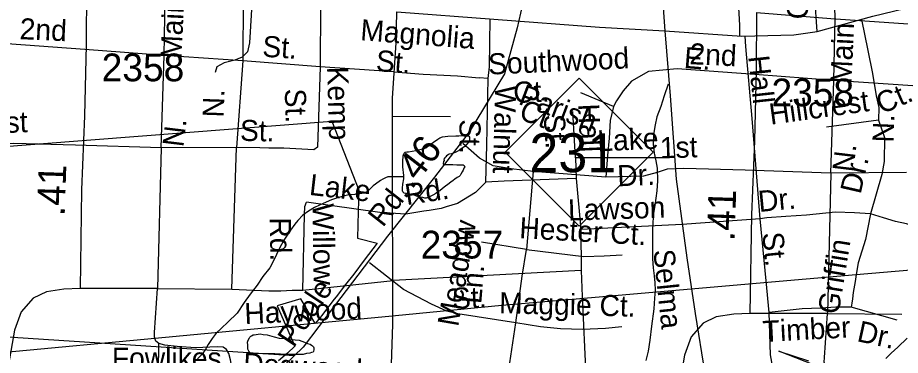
# Model space of a CAD drawing. Extents: x 2169602 to 2449496, y 721995 to 810662.
# Drawn here: x 2426456 to 2430430, y 802920 to 804442 of the extents above; entities that cross this region are included whole.
import ezdxf

# ---------------------------------------------------------------- set-up
doc = ezdxf.new("R2010")
doc.units = 0
doc.layers.add('Default', color=7, linetype='Continuous')

msp = doc.modelspace()

# ---------------------------------------------------------------- linework, layer by layer
at = {"layer": 'Default'}
for p, q in [((2430136.6, 804441.4), (2430127.5, 804799.5)), ((2430029.1, 804734.8), (2430055.2, 804378.7)), ((2427115.7, 804270.8), (2427120.8, 804554.3)), ((2427472.2, 804524.9), (2427470.5, 804247.4)), ((2427820, 804495.9), (2427817.6, 804220.1)), ((2430131.5, 804157.9), (2430136.6, 804441.4)), ((2426759.4, 804298.7), (2426409.7, 804324)), ((2427115.7, 804270.8), (2426759.4, 804298.7)), ((2427102.3, 803854.4), (2427115.7, 804270.8)), ((2427470.5, 804247.4), (2427115.7, 804270.8)), ((2427470.5, 804247.4), (2427441.8, 803856.9)), ((2427817.6, 804220.1), (2427470.5, 804247.4)), ((2428149.6, 804197.2), (2427817.6, 804220.1)), ((2429775.2, 804185.8), (2429425.5, 804211.2)), ((2428574.3, 804167.2), (2428534.2, 804171)), ((2430131.5, 804157.9), (2429775.2, 804185.8)), ((2430118.1, 803741.6), (2430131.5, 804157.9)), ((2430486.3, 804134.6), (2430131.5, 804157.9)), ((2429139.4, 804041.3), (2428992.4, 804102.2)), ((2428967.5, 803810), (2428955.2, 804018.6)), ((2428144, 803997.5), (2428405.8, 803996.5)), ((2430332.7, 803979.9), (2430098.5, 803948.2)), ((2427102.3, 803854.4), (2426716.6, 803867.1)), ((2427102.3, 803854.4), (2427086, 803220.9)), ((2427441.8, 803856.9), (2427102.3, 803854.4)), ((2427420.8, 803218.4), (2427441.8, 803856.9)), ((2429378.3, 803810.3), (2428967.5, 803810)), ((2428967.5, 803810), (2428970.6, 803716.5)), ((2428776.6, 803748.3), (2428748, 803396.9)), ((2429104, 803723.2), (2428776.6, 803748.3)), ((2430118.1, 803741.6), (2429732.5, 803754.3)), ((2430118.1, 803741.6), (2430101.9, 803108.1)), ((2430457.7, 803744.1), (2430118.1, 803741.6)), ((2428970.6, 803716.5), (2428992.2, 803486.5)), ((2428087, 803563.3), (2427756.9, 803610.1)), ((2429799.9, 803535.3), (2429447.8, 803509.3)), ((2429826, 803255.9), (2429799.9, 803535.3)), ((2429447.8, 803509.3), (2428992.2, 803486.5)), ((2428992.2, 803486.5), (2428993.7, 803303.1)), ((2428748, 803396.9), (2428544.8, 803430.3)), ((2428727.3, 803276.8), (2428748, 803396.9)), ((2428993.7, 803303.1), (2428146.6, 803257.8)), ((2428993.7, 803303.1), (2428998.3, 803185)), ((2427740.4, 803214), (2428146.6, 803257.8)), ((2428699, 803067.4), (2428727.3, 803276.8)), ((2429781.6, 803245), (2430231.7, 803284.1)), ((2429839.9, 803112.6), (2429826, 803255.9)), ((2427086, 803220.9), (2426737.6, 803221.2)), ((2427086, 803220.9), (2427420.8, 803218.4)), ((2428953.3, 803173.1), (2429454.4, 803216.6)), ((2429454.4, 803216.6), (2429781.6, 803245)), ((2428998.3, 803185), (2429017.9, 802751.6)), ((2430415.7, 803078.6), (2430208.8, 803137.3)), ((2427073.4, 802997.8), (2428096, 803094.5)), ((2430101.9, 803108.1), (2429753.5, 803108.4)), ((2430101.9, 803108.1), (2430436.6, 803105.6)), ((2427702, 802917.9), (2425754.6, 803044.1)), ((2426399.8, 802934.1), (2427073.4, 802997.8))]:
    msp.add_line(p, q, dxfattribs=at)
for points in [[(2429328, 805478.4), (2429329.5, 805362.2), (2429337.9, 805064.8), (2429342.1, 804781.9), (2429370.3, 804382.1)], [(2429370.3, 804382.1), (2429716.9, 804358), (2429951.3, 804364.3), (2430056, 804378.9), (2430307.1, 804448), (2431063.6, 804632.3), (2431471.7, 804739.1), (2431930.6, 804835.5)], [(2427558.6, 804631), (2427529.3, 804603.2), (2427512.5, 804529.1), (2427500.6, 804328.3), (2427491, 804287.7), (2427467.1, 804263.8), (2427433.7, 804249.4), (2427385.9, 804237.5), (2427352.4, 804220.7), (2427345.3, 804194.4)], [(2426766.4, 804578.3), (2426765.4, 804319.7), (2426758, 803999.2), (2426744.4, 803666.2), (2426737.6, 803221.2), (2426664.4, 803219.1), (2426585.9, 803206.6), (2426526.3, 803178.3), (2426472.9, 803116.5), (2426442.6, 803033.8), (2426403.3, 802810.7), (2426368.8, 802606.6), (2426324.3, 802337.4), (2426298.2, 802229.6), (2426250, 802113.4), (2426177.3, 801996.1), (2425920.9, 801634.8), (2425570.4, 801142.7), (2425365.8, 800866.2), (2425085.4, 800475.6), (2425044.9, 800426.8)], [(2428742.7, 804561.8), (2428705.5, 804396.4), (2428649, 804189), (2428488.9, 803926.2), (2428332.5, 803723), (2428121.1, 803457.1), (2427883.6, 803142.9), (2427741.3, 802956.6), (2427617.8, 802837.2), (2427487, 802755.5), (2427359.3, 802711.5), (2426972.2, 802621.5), (2426333.9, 802489.5), (2426152.9, 802466.5), (2426072.2, 802458.9)], [(2429698.3, 804540.2), (2429705.6, 804407.4), (2429705.6, 804358.8)], [(2427815.4, 800434.8), (2427807, 800583.5), (2427823.8, 800675.6), (2427871.9, 800809.7), (2427965.1, 801008.6), (2428078.1, 801236.9), (2428109.5, 801389.8), (2428122, 801490.3), (2428125.2, 801984.6), (2428127.2, 802522.8), (2428145, 803058.9), (2428144, 803848.4), (2428144, 804078.8), (2428160.7, 804328), (2428162.8, 804468.3)], [(2429782.2, 804465.5), (2429781.2, 804206.8), (2429773.9, 803886.4), (2429760.3, 803553.4), (2429753.5, 803108.4), (2429680.2, 803106.3), (2429601.7, 803093.7), (2429542.1, 803065.5), (2429488.7, 803003.7), (2429458.4, 802920.9), (2429419.2, 802697.9), (2429384.6, 802493.7), (2429340.1, 802224.6), (2429314, 802116.8), (2429265.9, 802000.5), (2429193.1, 801883.2), (2428936.8, 801522), (2428586.2, 801029.8), (2428381.7, 800753.4), (2428101.2, 800362.8), (2428060.7, 800313.9)], [(2428162.8, 804468.3), (2428600.2, 804434.8), (2429076.3, 804399.2), (2429370.3, 804382.1)], [(2429782.2, 804465.5), (2430117.6, 804437.2), (2430488, 804412.1)], [(2428574.3, 804167.2), (2428580.6, 804219.4), (2428584.3, 804436.1)], [(2430255.1, 804433.7), (2430283.6, 804293.6), (2430305.6, 804190), (2430321.3, 804089.5), (2430333.8, 804036.2), (2430332.7, 803979.9)], [(2429370.3, 804382.1), (2429394.4, 804088.9), (2429421.6, 803714), (2429468.7, 803360.1), (2429506.4, 803108.8), (2429550.3, 802838.6), (2429633, 802449.1), (2429685.3, 802279.4), (2429743.9, 802111.9), (2429789.4, 802004)], [(2429799.9, 803535.3), (2429762.8, 803987.8), (2429734.6, 804311.2), (2429731.7, 804358.4)], [(2427817.6, 804220.1), (2427806.4, 803857.8), (2427789.9, 803846), (2427654.7, 803852.9)], [(2429425.5, 804211.2), (2429296.5, 804198.5), (2429220.5, 804155.4), (2429182.5, 804112.3), (2429152.1, 804066.6), (2429139.4, 804041.3)], [(2428149.6, 804197.2), (2428281.4, 804187.1), (2428436.9, 804179.3), (2428534.2, 804171)], [(2428564.8, 803699.8), (2428568.4, 803867.2), (2428574.3, 804167.2)], [(2429385.4, 804141.5), (2429367.4, 804089.5), (2429352.2, 804041.1), (2429334.4, 803995.1), (2429326.6, 803959), (2429319, 803915.1), (2429317.2, 803871.2), (2429321.5, 803831.2), (2429329.9, 803797), (2429335.6, 803763.3), (2429336.6, 803707.2), (2429334.4, 803661.3), (2429325.1, 803595.3), (2429319.4, 803561.3), (2429315.9, 803519.2), (2429313.9, 803481.1), (2429313.9, 803441.3), (2429314.5, 803403.1), (2429314.9, 803355.1), (2429317.2, 803315), (2429321.5, 803279.1), (2429325.4, 803247.2), (2429326.2, 803213.5), (2429323.9, 803177.3), (2429320.2, 803129.2), (2429310.6, 803051.2), (2429303.2, 802989.4), (2429295.8, 802939), (2429284.1, 802897)], [(2429139.4, 804041.3), (2429124.2, 803977.9), (2429119.1, 803899.3), (2429111.5, 803820.7), (2429104, 803723.2)], [(2425680, 803805.7), (2427870.5, 803975.9), (2427991.7, 803665.1), (2427990, 803568.6), (2427986.5, 803448.1), (2428074.7, 803425.3), (2428016.2, 803348.9), (2427969.2, 803286.7), (2427932.7, 803239.1), (2427890.5, 803184.5), (2427882, 803173.4), (2427858, 803141.9), (2427825, 803099), (2427819.2, 803092.3), (2427795.2, 803064.2), (2427731, 803175.4), (2427625.2, 803142.9), (2427703.7, 802961.1), (2427671.5, 802930.1), (2427630.7, 802895.3)], [(2425680, 803805.7), (2427870.5, 803975.9), (2427991.7, 803665.1), (2427990, 803568.6), (2427986.5, 803448.1), (2428074.7, 803425.3), (2428016.2, 803348.9), (2427969.2, 803286.7), (2427932.7, 803239.1), (2427890.5, 803184.5), (2427882, 803173.4), (2427858, 803141.9), (2427825, 803099), (2427819.2, 803092.3), (2427795.2, 803064.2), (2427731, 803175.4), (2427625.2, 803142.9), (2427703.7, 802961.1), (2427671.5, 802930.1), (2427630.7, 802895.3)], [(2430332.7, 803979.9), (2430359.7, 803901.3), (2430357.2, 803793.2), (2430347.4, 803734.3), (2430295.8, 803557.4)], [(2428194.4, 803725.1), (2428194.6, 803731.2), (2428190.3, 803769.2), (2428190.1, 803793.1), (2428191.7, 803819.2), (2428193.5, 803825), (2428195.8, 803831.2), (2428201.7, 803835.2), (2428207.9, 803837), (2428215.9, 803837), (2428249.7, 803843.3), (2428285.6, 803851.7), (2428293.4, 803855.7), (2428301.8, 803861.8), (2428329.3, 803879.9), (2428347.5, 803894.2), (2428357.4, 803900.1), (2428369.1, 803904.4), (2428381.4, 803906.2), (2428393.3, 803908.4), (2428428.9, 803908.7), (2428442.9, 803908.6), (2428457, 803911), (2428465, 803910.9), (2428471, 803910.9), (2428480.8, 803909), (2428487, 803907.3), (2428491.3, 803903), (2428491.3, 803895.3), (2428491.1, 803889.2), (2428489.2, 803885), (2428485.1, 803879.1), (2428479.6, 803873.1), (2428469.3, 803860.8), (2428457.4, 803852.9), (2428445.6, 803845), (2428435.5, 803838.8), (2428425.9, 803834.5), (2428410.1, 803828.4), (2428399.8, 803826.3), (2428394.1, 803824.3), (2428387.5, 803818.4), (2428383.8, 803814.5), (2428379.7, 803810.3), (2428375.8, 803804.4), (2428376, 803798.3), (2428374.2, 803794.1), (2428372.1, 803784.3), (2428374, 803780.3), (2428396.1, 803780.6), (2428416, 803780.4), (2428434.1, 803778.5), (2428448, 803778.8), (2428457.9, 803779), (2428462.2, 803778.7), (2428466.1, 803774.9), (2428470, 803769.1), (2428465.9, 803763.2), (2428462.4, 803754.8), (2428458.1, 803746.9), (2428452.1, 803736.9), (2428448.2, 803731), (2428444.1, 803726.7), (2428434.7, 803720.9), (2428424.6, 803714.7), (2428416.4, 803708.6), (2428406.6, 803700.8), (2428393.1, 803690.6), (2428382.8, 803682.5), (2428368.9, 803672.4), (2428356.8, 803662), (2428349, 803658.3), (2428339.1, 803650.1), (2428325, 803642.1), (2428311, 803634.1), (2428305.3, 803630.1), (2428299.1, 803629.8), (2428295, 803628), (2428289.1, 803627.7), (2428281.3, 803631.7), (2428268.8, 803633.6), (2428252.8, 803637.6), (2428239.1, 803643.4), (2428221, 803645.3), (2428207.3, 803649.4), (2428197, 803651.3), (2428191.1, 803657), (2428189.2, 803661), (2428189, 803667.1), (2428188.6, 803673.2), (2428190.9, 803691.2), (2428194.4, 803715), (2428194.4, 803725.1)], [(2426716.6, 803867.1), (2426439.4, 803874.3), (2426365.4, 803871.9), (2426320, 803857.5), (2426257.8, 803840.8), (2426088.2, 803836)], [(2427654.7, 803852.9), (2427624.9, 803853.1), (2427587.2, 803853.1), (2427547.1, 803855.4), (2427441.8, 803856.9)], [(2428776.6, 803748.3), (2428678.7, 803760.2), (2428597.4, 803774.6), (2428535.3, 803808.1), (2428461.2, 803875)], [(2428194.4, 803725.1), (2428176.5, 803725), (2428156.4, 803724.8), (2428132.6, 803724.7), (2428122.4, 803724.6), (2428112.3, 803720.5), (2428100.5, 803714.6), (2428090.4, 803708.4), (2428066.8, 803692.1), (2428056.8, 803684.3), (2428049, 803676.1), (2428037.1, 803664.1), (2428031.1, 803658.1), (2428025, 803654.2), (2428013.1, 803651.9), (2428005.1, 803649.9), (2427975, 803645.5), (2427947.1, 803643.3), (2427929.4, 803639.4), (2427901.1, 803631.1), (2427869.4, 803620.9), (2427831.8, 803604.7), (2427793.5, 803586.5), (2427765.6, 803570.1), (2427739.8, 803552.1), (2427717.8, 803527.8), (2427704.1, 803511.6), (2427684.6, 803483.7), (2427654.7, 803439.5), (2427633.1, 803399.4), (2427609.6, 803349.1), (2427591.5, 803315.3), (2427559.7, 803275), (2427534.3, 803236.7), (2427502.5, 803196.4), (2427476.9, 803158.2), (2427445.1, 803110.2), (2427403.3, 803069.9), (2427373.7, 803043.5), (2427349.8, 803019.5), (2427331.7, 802995.5), (2427314.3, 802969.4), (2427304, 802949.4), (2427286.4, 802924.9), (2427266.5, 802904.8)], [(2429732.5, 803754.3), (2429455.3, 803761.4), (2429381.2, 803759.1), (2429335.8, 803744.7), (2429273.7, 803728), (2429104, 803723.2)], [(2428564.8, 803699.8), (2428546.9, 803682.1), (2428517.2, 803654), (2428436.2, 803603.7), (2428386.2, 803588.9), (2428362.6, 803581.8), (2428336.7, 803577.1), (2428308.4, 803572.4), (2428284.8, 803570.1), (2428203.3, 803556.5), (2428087, 803563.3)], [(2428970.6, 803716.5), (2428647, 803705.1), (2428564.8, 803699.8)], [(2427740.4, 803214), (2427747.5, 803553.5), (2427749.8, 803591.3), (2427756.9, 803610.1)], [(2430295.8, 803557.4), (2430224.6, 803562.3), (2430138.7, 803564.8), (2430008.6, 803552.5), (2429915.3, 803545.1), (2429829.4, 803540.2), (2429799.9, 803535.3)], [(2430295.8, 803557.4), (2430273.7, 803441.9), (2430240.3, 803336.7), (2430231.7, 803284.1)], [(2430752.1, 803375.3), (2430735.2, 803384.6), (2430624.8, 803456.7), (2430563.4, 803481.2), (2430457.9, 803513.2), (2430408.8, 803523), (2430354.8, 803540.2), (2430295.8, 803557.4)], [(2428748, 803396.9), (2429006, 803365.8), (2429096.8, 803368.2), (2429178.1, 803373)], [(2428699, 803067.4), (2428437.8, 803107.6), (2428388.5, 803118.6), (2428319, 803151.5), (2428193.6, 803217.6), (2428040.6, 803337.1)], [(2430231.7, 803284.1), (2430724, 803326.8), (2430757.6, 803355.5)], [(2430231.7, 803284.1), (2430226.6, 803253), (2430217.6, 803203.2), (2430215, 803175.3), (2430211.9, 803155.8), (2430208.8, 803137.3)], [(2427073.4, 802997.8), (2427072.1, 803001.8), (2427072.6, 803023.8), (2427086, 803220.9)], [(2427420.8, 803218.4), (2427587.8, 803210.8), (2427641, 803210.8), (2427691.7, 803213.3), (2427740.4, 803214)], [(2428096, 803094.5), (2428636.8, 803145.7), (2428953.3, 803173.1)], [(2430208.8, 803137.3), (2430139.4, 803137.3), (2430073, 803132.6), (2429988.1, 803129.6), (2429839.9, 803112.6)], [(2430622.6, 802141.2), (2430619.3, 802177.4), (2430607, 802225.3), (2430580.7, 802260.8), (2430542.1, 802308.7), (2430463.4, 802392.4), (2430434.1, 802431), (2430410.9, 802468.1), (2430389.3, 802491.3), (2430344.5, 802516), (2430292, 802534.5), (2430214.9, 802562.3), (2430154.7, 802580.9), (2430079, 802607.1), (2430011.1, 802628.7), (2429969.4, 802644.2), (2429932.5, 802669.5), (2429909.4, 802695.8), (2429886.2, 802732.9), (2429869.2, 802790), (2429846.1, 802922.9), (2429839.9, 803112.6)], [(2430089.2, 802885), (2430088, 802889), (2430088.4, 802910.9), (2430101.9, 803108.1)], [(2428532.7, 802419.1), (2428649.7, 802809.4), (2428671.6, 802886.3), (2428699, 803067.4)], [(2429176.1, 803049.1), (2429103, 803041.7), (2428998.8, 803036.3), (2428900.1, 803039.9), (2428810.5, 803049.1), (2428699, 803067.4)], [(2427611.8, 803003.5), (2427633.8, 802997.3), (2427656.1, 802995.6), (2427683.8, 802991.8), (2427705.7, 802990.1), (2427723.6, 802988.2), (2427747.8, 802980.1), (2427761.7, 802974.4), (2427773.8, 802970.5), (2427780, 802966.3), (2427783.9, 802962.5), (2427788, 802958.6), (2427789.8, 802954.7), (2427790, 802950.6), (2427789.8, 802946.6), (2427788, 802938.3), (2427786.1, 802934.5), (2427779.7, 802932.6), (2427771.8, 802930.6), (2427756.6, 802928.5), (2427742.2, 802924.1), (2427718, 802924.1), (2427676.4, 802923.6), (2427640.5, 802925.3), (2427614.5, 802927.2), (2427584.1, 802927), (2427560.3, 802926.9), (2427538.2, 802928.6), (2427522, 802928.6), (2427508.3, 802930.7), (2427504.6, 802930.4), (2427500.1, 802934.8), (2427496.6, 802938.6), (2427492.3, 802948.5), (2427492.3, 802966.4), (2427491.9, 802980.2), (2427493.7, 802988.5), (2427499.6, 802998.5), (2427501.7, 803002.7), (2427505.6, 803006.6), (2427509.9, 803008.8), (2427516.1, 803012.7), (2427521.6, 803012.7), (2427529.6, 803014.7), (2427547.8, 803016.8), (2427561.4, 803014.8), (2427579.4, 803013.2), (2427611.8, 803003.5)], [(2427478.8, 802782.3), (2427424.8, 802842.6), (2427414, 802900.8), (2427406.6, 802928.9), (2427396.9, 802947.1), (2427381.2, 802957.5), (2427355.2, 802958), (2427257.1, 802954), (2427175.2, 802959.7), (2427119.4, 802966.8), (2427091.5, 802973.4), (2427077.8, 802983.7), (2427073.4, 802997.8)], [(2427086.4, 802460.6), (2427091.5, 802973.4)], [(2430460.9, 802997.4), (2430419.1, 802957), (2430389.6, 802930.7), (2430365.6, 802906.7)], [(2430043.7, 802876), (2429883.7, 802938.8), (2430016.4, 802895.7)], [(2430043.7, 802876), (2429883.7, 802938.8), (2430016.4, 802895.7)]]:
    msp.add_lwpolyline(points, dxfattribs=at)
msp.add_lwpolyline([(2428651.3, 803835.2), (2428984.3, 804168.2), (2429317.3, 803835.2), (2428984.3, 803502.2)], close=True, dxfattribs=at)

# ---------------------------------------------------------------- texts
for s, height, rotation, p in [('Cam-', 95, 86.6827, (2430012, 804431.5)), ('Main', 95, 87.3164, (2427193.9, 804254.8)), ('2nd', 95, 357.337, (2426463.8, 804344.9)), ('Magnolia', 95, 355.6153, (2427997.1, 804339.9)), ('Main', 95, 87.3164, (2430209.8, 804142)), ('St.', 95, 356.2796, (2427556, 804265.9)), ('2nd', 95, 357.337, (2429479.6, 804232.1)), ('St.', 95, 355.6153, (2428067, 804201.3)), ('Southwood', 95, 2.6127, (2428576.5, 804184.7)), ('E. ', 95, 355.4866, (2429453.8, 804214.9)), ('Hall', 95, 276.1679, (2429745.2, 804266.6)), ('Kemp', 95, 271.6856, (2427849.3, 804219.7)), ('Walnut', 95, 268.3643, (2428606.9, 804136.7)), ('Ct.', 95, 2.6127, (2428690, 804056.7)), ('Parish  ', 95, 339.2197, (2428706.2, 804053.9)), ('Ct.', 95, 23.5053, (2430346.6, 804005.5)), ('N. ', 95, 87.955, (2427383.6, 803990.7)), ('St.', 95, 271.6856, (2427658.7, 804120.7)), ('Hillcrest', 95, 7.9235, (2429846.6, 803959)), ('Ct.', 95, 339.2197, (2428707.9, 803987.2)), ('Hall', 95, 272.5488, (2428979.9, 804052.3)), ('1st', 95, 1.848, (2426333, 803920.1)), ('N. ', 95, 83.0579, (2427202.3, 803855.9)), ('St.', 95, 358.8246, (2427456.8, 803886.6)), ('St.', 95, 270.3104, (2428445.4, 803983.7)), ('St.', 95, 273.894, (2428824.3, 804003.5)), ('N. ', 95, 87.955, (2430399.4, 803877.9)), ('Lake', 95, 2.6127, (2429068.2, 803839)), ('.46', 125, 52.323, (2428230.2, 803663.4)), ('1st', 95, 1.848, (2429348.8, 803807.2)), ('N. ', 95, 83.0579, (2430218.1, 803743.1)), ('.41', 125, 88.1069, (2426668, 803546.1)), ('Dr.', 95, 2.6127, (2429158, 803681.4)), ('Dr.', 95, 77.1157, (2430251.3, 803643.2)), ('Lake', 95, 353.4432, (2427766.1, 803643.5)), ('Rd.', 95, 8.7717, (2428207.8, 803596.5)), ('Rd.', 95, 51.9785, (2428100.7, 803493.8)), ('.41', 125, 88.1069, (2429683.9, 803433.3)), ('Dr.', 95, 5.442, (2429794.6, 803566)), ('Willow', 95, 270.8446, (2427783.8, 803604)), ('Lawson', 95, 1.7568, (2428935.8, 803527.3)), ('Rd.', 95, 270.8446, (2427591.3, 803541.2)), ('Meadow', 95, 80.2216, (2428439.6, 803046.7)), ('Hester Ct.', 95, 356.8058, (2428713.3, 803448.3)), ('St.', 95, 275.6842, (2429808.5, 803471.4)), ('Griffin', 95, 80.6954, (2430151.9, 803101.4)), ('Selma', 95, 275.8804, (2429318.3, 803393.6)), ('Ln.', 95, 85.3352, (2428543.4, 803149.9)), ('Poole', 95, 56.3208, (2427699.3, 802951.9)), ('St.', 95, 2.9634, (2428414.4, 803128.7)), ('Haywood', 95, 2.8213, (2427479.5, 803060.6)), ('Maggie Ct.', 95, 358.4917, (2428623.3, 803110.3)), ('Timber', 95, 3.0823, (2429813.2, 802980.2)), ('Dr.', 95, 347.6767, (2430231.1, 802984.8)), ('Dogwood', 95, 356.6699, (2427469.5, 802837.9))]:
    msp.add_text(s, height=height, rotation=rotation, dxfattribs=at).set_placement(p)
for s, height, p in [('2358', 125, (2426834.6, 804154.9)), ('2358', 125, (2429850.4, 804042.1)), ('231', 175, (2428760.5, 803745.5)), ('2357', 125, (2428270.8, 803356.5)), ('Fowlikes', 95, (2426880.5, 802860.5))]:
    msp.add_text(s, height=height, dxfattribs=at).set_placement(p)

doc.saveas('drawing.dxf')
